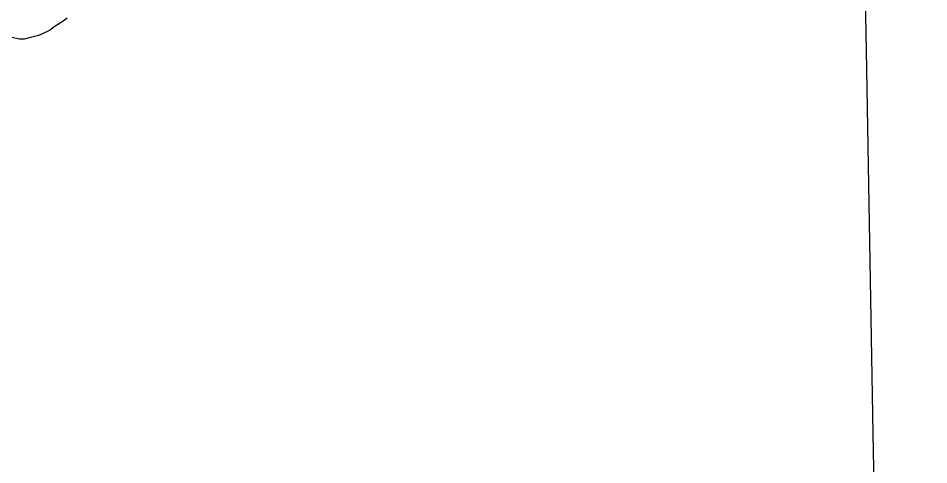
# Model space of a CAD drawing. Extents: x 3892998 to 3931244, y 278583 to 304547.
# Drawn here: x 3923270 to 3923833, y 286396 to 286672 of the extents above; entities that cross this region are included whole.
import ezdxf

# ---------------------------------------------------------------- set-up
doc = ezdxf.new("R2010")
doc.units = 0
doc.layers.add('V-GRID-MAJR', color=7, linetype='Continuous')
doc.layers.add('V-WETL-SWMP', color=7, linetype='Continuous')

msp = doc.modelspace()

# ---------------------------------------------------------------- linework, layer by layer
at = {"layer": 'V-GRID-MAJR'}
msp.add_spline([(3923832.74, 284475.12), (3923726.11, 290533.09), (3923619.45, 296592.99), (3923512.79, 302652.88), (3923512.76, 302654.81)], degree=3, dxfattribs=at)
at = {"layer": 'V-WETL-SWMP'}
for p, q in [((3923300.43, 286672.18), (3923297.91, 286670.28)), ((3923291.36, 286665.93), (3923289.6, 286664.58)), ((3923293.12, 286667.28), (3923291.36, 286665.93)), ((3923296.14, 286669.19), (3923293.12, 286667.28)), ((3923297.91, 286670.28), (3923296.14, 286669.19)), ((3923270.7, 286659.29), (3923266.54, 286660.18)), ((3923277.88, 286660.32), (3923273.8, 286659.14)), ((3923282.74, 286661.51), (3923277.88, 286660.32)), ((3923285.54, 286662.64), (3923282.74, 286661.51)), ((3923289.6, 286664.58), (3923285.54, 286662.64)), ((3923273.8, 286659.14), (3923270.7, 286659.29))]:
    msp.add_line(p, q, dxfattribs=at)

doc.saveas('drawing.dxf')
